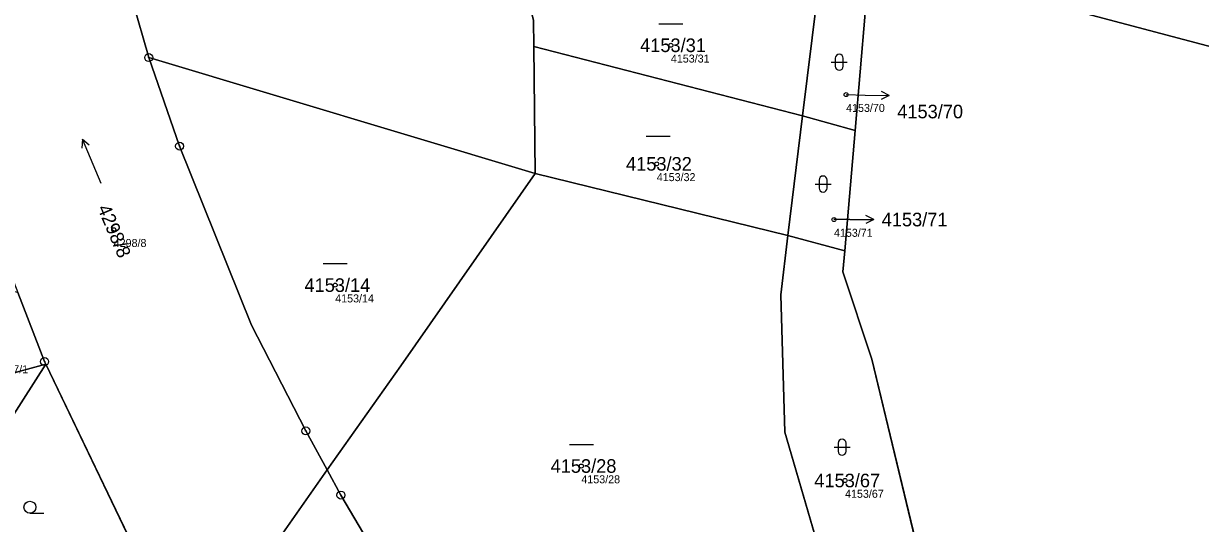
# Model space of a CAD drawing. Extents: x -739214 to -733252, y -1147612 to -1142842.
# Drawn here: x -736501.5 to -736354.4, y -1147114.3 to -1147051.9 of the extents above; entities that cross this region are included whole.
import ezdxf

# ---------------------------------------------------------------- set-up
doc = ezdxf.new("R2010")
doc.units = 0
for name, color, linetype in [('Definiční body', 7, 'Continuous'), ('Hranice parcel', 7, 'Continuous'), ('Parcelní čísla', 7, 'Continuous'), ('Polygon parcely', 7, 'Continuous'), ('Pop  PČ popisy', 7, 'Continuous'), ('Značky bodu BP', 7, 'Continuous'), ('Značky kultur', 7, 'Continuous')]:
    doc.layers.add(name, color=color, linetype=linetype)

msp = doc.modelspace()

# ---------------------------------------------------------------- linework, layer by layer
at = {"layer": 'Definiční body'}
for centre in [(-736420.6, -1147054.57), (-736398.71, -1147060.74), (-736422.36, -1147069.39), (-736400.23, -1147076.35), (-736490.2, -1147077.62), (-736462.53, -1147084.55), (-736431.78, -1147107.16), (-736398.84, -1147108.97)]:
    msp.add_circle(centre, 0.25, dxfattribs=at)
at = {"layer": 'Hranice parcel'}
for p, q in [((-736489.88, -1147041.9), (-736485.82, -1147056.11)), ((-736395.93, -1147043.37), (-736295.63, -1147069.98)), ((-736404.14, -1147063.39), (-736402.37, -1147048.89)), ((-736396.31, -1147050.54), (-736397.58, -1147065.22)), ((-736437.73, -1147054.73), (-736404.14, -1147063.39)), ((-736437.56, -1147070.61), (-736437.73, -1147054.73)), ((-736485.82, -1147056.11), (-736437.56, -1147070.61)), ((-736405.97, -1147078.33), (-736404.14, -1147063.39)), ((-736404.14, -1147063.39), (-736397.58, -1147065.22)), ((-736397.58, -1147065.22), (-736398.87, -1147080.28)), ((-736405.97, -1147078.33), (-736437.56, -1147070.61)), ((-736406.88, -1147085.75), (-736405.97, -1147078.33)), ((-736398.87, -1147080.28), (-736405.97, -1147078.33)), ((-736398.87, -1147080.28), (-736399.1, -1147082.9)), ((-736399.1, -1147082.9), (-736395.51, -1147093.81)), ((-736498.84, -1147094.11), (-736502.19, -1147085.46)), ((-736406.36, -1147102.94), (-736406.88, -1147085.75)), ((-736498.68, -1147094.44), (-736498.84, -1147094.11)), ((-736395.51, -1147093.81), (-736389.36, -1147119.32)), ((-736520, -1147127.8), (-736498.68, -1147094.44)), ((-736500.06, -1147094.8), (-736507.14, -1147096.73)), ((-736498.68, -1147094.44), (-736500.06, -1147094.8)), ((-736486.32, -1147120.19), (-736498.68, -1147094.44)), ((-736466.2, -1147102.77), (-736463.55, -1147107.62)), ((-736400.54, -1147122.87), (-736406.36, -1147102.94))]:
    msp.add_line(p, q, dxfattribs=at)
for points in [[(-736437.73, -1147054.73), (-736437.77, -1147051.48), (-736441, -1147037.67)], [(-736485.82, -1147056.11), (-736481.97, -1147067.18), (-736473, -1147089.54), (-736466.2, -1147102.77)], [(-736463.55, -1147107.62), (-736454.33, -1147094.64), (-736437.56, -1147070.61)], [(-736472.35, -1147143.35), (-736472.88, -1147120.96), (-736463.55, -1147107.62)], [(-736463.55, -1147107.62), (-736461.81, -1147110.8), (-736456.3, -1147120.19)]]:
    msp.add_lwpolyline(points, dxfattribs=at)
at = {"layer": 'Polygon parcely'}
for points in [[(-736441, -1147037.67), (-736451.53, -1147024.75), (-736467.62, -1147019.98), (-736494.33, -1147023.53), (-736489.88, -1147041.9), (-736485.82, -1147056.11), (-736437.56, -1147070.61), (-736437.73, -1147054.73), (-736437.77, -1147051.48)], [(-736472.35, -1147143.35), (-736472.88, -1147120.96), (-736463.55, -1147107.62), (-736466.2, -1147102.77), (-736473, -1147089.54), (-736481.97, -1147067.18), (-736485.82, -1147056.11), (-736489.88, -1147041.9), (-736494.33, -1147023.53), (-736519.42, -1147028.13), (-736518.52, -1147034.68), (-736515.44, -1147044.89), (-736507.46, -1147071.67), (-736507.2, -1147072.55), (-736502.19, -1147085.46), (-736498.84, -1147094.11), (-736498.68, -1147094.44), (-736486.32, -1147120.19), (-736482.73, -1147126.2), (-736476.26, -1147137.23)], [(-736395.93, -1147043.37), (-736295.63, -1147069.98), (-736297.53, -1147062.15), (-736337.78, -1147050.74), (-736381.3, -1147040), (-736395.57, -1147035.92)], [(-736437.73, -1147054.73), (-736404.14, -1147063.39), (-736402.37, -1147048.89), (-736422.53, -1147043.22), (-736441, -1147037.67), (-736437.77, -1147051.48)], [(-736402.37, -1147048.89), (-736404.14, -1147063.39), (-736397.58, -1147065.22), (-736396.31, -1147050.54)], [(-736405.97, -1147078.33), (-736404.14, -1147063.39), (-736437.73, -1147054.73), (-736437.56, -1147070.61)], [(-736485.82, -1147056.11), (-736481.97, -1147067.18), (-736473, -1147089.54), (-736466.2, -1147102.77), (-736463.55, -1147107.62), (-736454.33, -1147094.64), (-736437.56, -1147070.61)], [(-736404.14, -1147063.39), (-736405.97, -1147078.33), (-736398.87, -1147080.28), (-736397.58, -1147065.22)], [(-736437.56, -1147070.61), (-736454.33, -1147094.64), (-736463.55, -1147107.62), (-736461.81, -1147110.8), (-736456.3, -1147120.19), (-736411.91, -1147126.81), (-736400.54, -1147122.87), (-736406.36, -1147102.94), (-736406.88, -1147085.75), (-736405.97, -1147078.33)], [(-736389.36, -1147119.32), (-736395.51, -1147093.81), (-736399.1, -1147082.9), (-736398.87, -1147080.28), (-736405.97, -1147078.33), (-736406.88, -1147085.75), (-736406.36, -1147102.94), (-736400.54, -1147122.87), (-736397.03, -1147121.66)], [(-736504.29, -1147085.05), (-736507.14, -1147096.73), (-736500.06, -1147094.8), (-736498.68, -1147094.44), (-736498.84, -1147094.11), (-736502.19, -1147085.46)], [(-736498.68, -1147094.44), (-736500.06, -1147094.8), (-736507.14, -1147096.73), (-736511.11, -1147097.81), (-736529.41, -1147129.9), (-736520, -1147127.8)], [(-736498.68, -1147094.44), (-736520, -1147127.8), (-736488.08, -1147120.82), (-736486.32, -1147120.19)]]:
    msp.add_lwpolyline(points, close=True, dxfattribs=at)
for points in [[(-736105.45, -1147115.99), (-736108.07, -1147110.02), (-736109.98, -1147105.68), (-736111.89, -1147103.7), (-736144.58, -1147099.47), (-736228.13, -1147087.06), (-736282.09, -1147076.06), (-736295.63, -1147069.98), (-736395.93, -1147043.37), (-736396.22, -1147049.48), (-736396.31, -1147050.54), (-736397.58, -1147065.22), (-736398.87, -1147080.28), (-736399.1, -1147082.9), (-736395.51, -1147093.81), (-736389.36, -1147119.32)], [(-736456.3, -1147120.19), (-736461.81, -1147110.8), (-736463.55, -1147107.62), (-736472.88, -1147120.96)]]:
    msp.add_lwpolyline(points, dxfattribs=at)
at = {"layer": 'Pop  PČ popisy'}
for p, q in [((-736393.32, -1147060.85), (-736394.31, -1147060.33)), ((-736398.71, -1147060.74), (-736396.32, -1147060.8)), ((-736396.32, -1147060.8), (-736393.32, -1147060.85)), ((-736393.32, -1147060.85), (-736394.33, -1147061.34)), ((-736398.26, -1147076.35), (-736400.23, -1147076.35)), ((-736398.26, -1147076.35), (-736395.26, -1147076.35)), ((-736395.26, -1147076.35), (-736396.26, -1147075.85)), ((-736395.26, -1147076.35), (-736396.26, -1147076.85))]:
    msp.add_line(p, q, dxfattribs=at)
at = {"layer": 'Značky bodu BP'}
for centre, radius in [((-736485.82, -1147056.11), 0.5), ((-736485.82, -1147056.11), 0.0303), ((-736481.97, -1147067.18), 0.5), ((-736481.97, -1147067.18), 0.0303), ((-736498.84, -1147094.11), 0.5), ((-736498.84, -1147094.11), 0.0303), ((-736466.2, -1147102.77), 0.5), ((-736466.2, -1147102.77), 0.0303), ((-736461.81, -1147110.8), 0.5), ((-736461.81, -1147110.8), 0.0303)]:
    msp.add_circle(centre, radius, dxfattribs=at)
at = {"layer": 'Značky kultur'}
for p, q in [((-736422.1, -1147051.87), (-736419.1, -1147051.87)), ((-736400.57, -1147056.69), (-736398.57, -1147056.69)), ((-736400.07, -1147056.19), (-736400.07, -1147057.19)), ((-736399.07, -1147057.19), (-736399.07, -1147056.19)), ((-736423.67, -1147065.92), (-736420.67, -1147065.92)), ((-736494.11, -1147066.31), (-736494.19, -1147067.41)), ((-736491.77, -1147071.83), (-736494.11, -1147066.31)), ((-736494.11, -1147066.31), (-736493.27, -1147067.01)), ((-736402.58, -1147071.91), (-736400.58, -1147071.91)), ((-736402.08, -1147071.41), (-736402.08, -1147072.41)), ((-736401.08, -1147072.41), (-736401.08, -1147071.41)), ((-736464.03, -1147081.85), (-736461.03, -1147081.85)), ((-736433.28, -1147104.46), (-736430.28, -1147104.46)), ((-736399.72, -1147104.31), (-736399.72, -1147105.31)), ((-736398.72, -1147105.31), (-736398.72, -1147104.31)), ((-736400.22, -1147104.81), (-736398.22, -1147104.81)), ((-736500.66, -1147113.06), (-736498.91, -1147113.06))]:
    msp.add_line(p, q, dxfattribs=at)
msp.add_circle((-736500.66, -1147112.31), 0.75, dxfattribs=at)
for centre, start, end in [((-736399.57, -1147056.19), 0, 180), ((-736399.57, -1147057.19), 180, 359.9879), ((-736401.58, -1147071.41), 0, 180), ((-736401.58, -1147072.41), 180, 359.9879), ((-736399.22, -1147104.31), 0, 180), ((-736399.22, -1147105.31), 180, 359.9879)]:
    msp.add_arc(centre, 0.5, start, end, dxfattribs=at)

# ---------------------------------------------------------------- texts
at = {"layer": 'Definiční body'}
for s, p in [('4153/31', (-736420.6, -1147056.73)), ('4153/70', (-736398.71, -1147062.9)), ('4153/32', (-736422.36, -1147071.55)), ('4153/71', (-736400.23, -1147078.51)), ('4298/8', (-736490.2, -1147079.78)), ('4153/14', (-736462.53, -1147086.71)), ('4217/1', (-736504.98, -1147095.57)), ('4153/28', (-736431.78, -1147109.32)), ('4153/67', (-736398.84, -1147111.13))]:
    msp.add_text(s, height=1, dxfattribs=at).set_placement(p)
at = {"layer": 'Parcelní čísla'}
for s, p in [('4153/31', (-736424.44, -1147055.42)), ('4153/70', (-736392.32, -1147063.7)), ('4153/32', (-736426.2, -1147070.24)), ('4153/71', (-736394.26, -1147077.2)), ('4153/14', (-736466.37, -1147085.4)), ('4153/28', (-736435.62, -1147108.01)), ('4153/67', (-736402.68, -1147109.82))]:
    msp.add_text(s, height=1.7, dxfattribs=at).set_placement(p)
msp.add_text('4298/8', height=1.7, rotation=293, dxfattribs=at).set_placement((-736492.27, -1147074.91))

doc.saveas('drawing.dxf')
